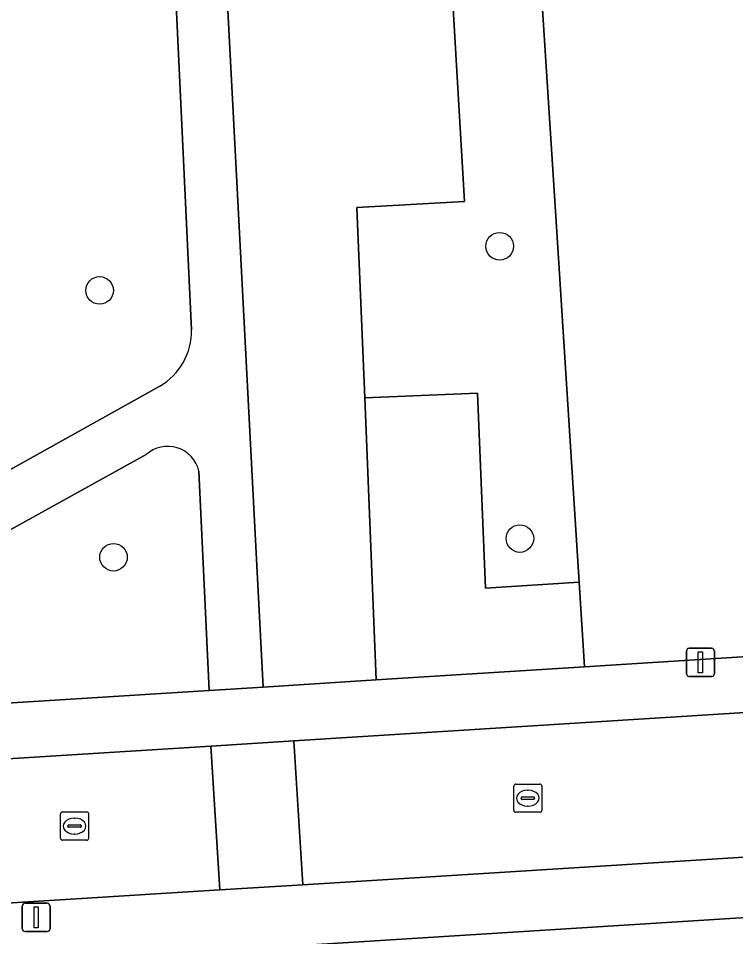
# Model space of a CAD drawing. Extents: x 159626 to 160723, y 388173 to 389416.
# Drawn here: x 160296.11 to 160321.54, y 388464.98 to 388497.51 of the extents above; entities that cross this region are included whole.
import ezdxf

# ---------------------------------------------------------------- set-up
doc = ezdxf.new("R2010")
doc.units = 0
for name, color, linetype in [('IMGEO_Boom', 7, 'Continuous'), ('IMGEO_Erf', 7, 'Continuous'), ('IMGEO_Groenvoorziening', 7, 'Continuous'), ('IMGEO_Hek', 7, 'Continuous'), ('IMGEO_Kolk', 7, 'Continuous'), ('IMGEO_Lichtmast', 7, 'Continuous'), ('IMGEO_Rijbaan_lokaal_open', 7, 'Continuous'), ('IMGEO_Voetpad_halfverhard', 7, 'Continuous'), ('IMGEO_Voetpad_open', 7, 'Continuous')]:
    doc.layers.add(name, color=color, linetype=linetype)

msp = doc.modelspace()

# ---------------------------------------------------------------- linework, layer by layer
at = {"layer": 'IMGEO_Boom'}
for centre in [(160313.171, 388489.433), (160298.99, 388487.868), (160313.887, 388479.079), (160299.483, 388478.418)]:
    msp.add_circle(centre, 0.489, dxfattribs=at)
at = {"layer": 'IMGEO_Erf'}
for points in [[(160314.441, 388501.676), (160315.11, 388491.226), (160315.987, 388477.53), (160316.179, 388474.535), (160323.636, 388475.005), (160323.177, 388482.419), (160334.512, 388483.16), (160334.339, 388485.826), (160332.382, 388485.695), (160332.474, 388484.258), (160324.987, 388483.777), (160324.979, 388483.965), (160323.21, 388483.844), (160323.089, 388486.205), (160322.885, 388486.183), (160322.712, 388489.051), (160322.242, 388496.867), (160322.151, 388498.386)], [(160354.748, 388459.708), (160354.228, 388467.691), (160306.314, 388464.676)]]:
    msp.add_lwpolyline(points, dxfattribs=at)
at = {"layer": 'IMGEO_Groenvoorziening'}
for points in [[(160294.207, 388526.571), (160294.434, 388528.876), (160283.875, 388530.089), (160286.906, 388524.589), (160296.182, 388507.757), (160296.458, 388501.825), (160293.104, 388500), (160284.695, 388495.424), (160289.321, 388487.141), (160293.255, 388480.096), (160301.124, 388484.475)], [(160302.25, 388486.477), (160301.613, 388500), (160306.201, 388502.602)], [(160300.637, 388482.051), (160290.584, 388476.495)], [(160302.87, 388473.697), (160302.511, 388481.469)], [(160290.584, 388476.495), (160292.486, 388473.043), (160302.87, 388473.697)]]:
    msp.add_lwpolyline(points, dxfattribs=at)
for points in [[(160311.311, 388501.476), (160311.92, 388491.022), (160308.11, 388490.8), (160308.157, 388489.657), (160308.387, 388484.062), (160312.384, 388484.226), (160312.665, 388477.32), (160315.987, 388477.53), (160315.11, 388491.226), (160314.441, 388501.676)], [(160307.456, 388501.229), (160305.326, 388500), (160303.481, 388498.935), (160303.843, 388491.943), (160304.782, 388473.818), (160308.794, 388474.07), (160308.387, 388484.062), (160308.157, 388489.657), (160308.11, 388490.8), (160311.92, 388491.022), (160311.311, 388501.476)], [(160315.987, 388477.53), (160312.665, 388477.32), (160312.384, 388484.226), (160308.387, 388484.062), (160308.794, 388474.07), (160316.179, 388474.535)]]:
    msp.add_lwpolyline(points, close=True, dxfattribs=at)
for centre, radius, start, end in [((160299.981, 388486.435), 2.269, 300.2405, 1.0494), ((160301.401, 388481.203), 1.142, 13.4953, 131.9987)]:
    msp.add_arc(centre, radius, start, end, dxfattribs=at)
at = {"layer": 'IMGEO_Hek'}
for points in [[(160315.11, 388491.226), (160314.441, 388501.676)], [(160315.987, 388477.53), (160315.11, 388491.226)], [(160316.179, 388474.535), (160315.987, 388477.53)]]:
    msp.add_lwpolyline(points, dxfattribs=at)
at = {"layer": 'IMGEO_Kolk'}
for p, q in [((160313.743, 388470.382), (160314.595, 388470.382)), ((160313.668, 388469.456), (160313.668, 388470.308)), ((160314.156, 388470.162), (160314.181, 388470.162)), ((160314.669, 388470.308), (160314.669, 388469.456)), ((160313.927, 388469.876), (160313.927, 388469.888)), ((160314.365, 388469.839), (160313.967, 388469.839)), ((160313.97, 388469.925), (160314.368, 388469.925)), ((160314.411, 388469.888), (160314.411, 388469.876)), ((160314.179, 388469.602), (160314.154, 388469.602)), ((160297.601, 388468.467), (160297.601, 388469.319)), ((160297.676, 388469.393), (160298.528, 388469.393)), ((160298.089, 388469.173), (160298.114, 388469.173)), ((160298.602, 388469.319), (160298.602, 388468.467)), ((160314.595, 388469.382), (160313.743, 388469.382)), ((160297.86, 388468.887), (160297.86, 388468.899)), ((160298.298, 388468.85), (160297.9, 388468.85)), ((160297.903, 388468.936), (160298.301, 388468.936)), ((160298.344, 388468.899), (160298.344, 388468.887)), ((160298.112, 388468.613), (160298.087, 388468.613)), ((160298.528, 388468.393), (160297.676, 388468.393))]:
    msp.add_line(p, q, dxfattribs=at)
for points in [[(160313.743, 388470.382), (160314.595, 388470.382)], [(160313.668, 388469.456), (160313.668, 388470.308)], [(160314.669, 388470.308), (160314.669, 388469.456)], [(160297.601, 388468.467), (160297.601, 388469.319)], [(160297.676, 388469.393), (160298.528, 388469.393)], [(160298.602, 388469.319), (160298.602, 388468.467)], [(160314.595, 388469.382), (160313.743, 388469.382)], [(160298.528, 388468.393), (160297.676, 388468.393)]]:
    msp.add_lwpolyline(points, dxfattribs=at)
for centre, radius, start, end in [((160313.745, 388470.306), 0.0765, 91.552, 178.448), ((160313.745, 388470.306), 0.0765, 91.552, 178.448), ((160314.593, 388470.306), 0.0765, 1.552, 88.448), ((160314.593, 388470.306), 0.0765, 1.552, 88.448), ((160313.967, 388469.885), 0.0403, 85.8775, 175.7526), ((160313.964, 388469.875), 0.0366, 178.938, 274.7102), ((160314.368, 388469.882), 0.043, 264.8664, 352.4533), ((160314.372, 388469.887), 0.0386, 1.7309, 96.639), ((160313.745, 388469.458), 0.0765, 181.552, 268.448), ((160313.745, 388469.458), 0.0765, 181.552, 268.448), ((160314.593, 388469.458), 0.0765, 271.552, 358.448), ((160314.593, 388469.458), 0.0765, 271.552, 358.448), ((160297.678, 388469.317), 0.0765, 91.552, 178.448), ((160297.678, 388469.317), 0.0765, 91.552, 178.448), ((160298.526, 388469.317), 0.0765, 1.552, 88.448), ((160298.526, 388469.317), 0.0765, 1.552, 88.448), ((160297.9, 388468.896), 0.0403, 85.8775, 175.7526), ((160297.897, 388468.886), 0.0366, 178.938, 274.7102), ((160298.301, 388468.893), 0.043, 264.8664, 352.4533), ((160298.305, 388468.898), 0.0386, 1.7309, 96.639), ((160297.678, 388468.469), 0.0765, 181.552, 268.448), ((160297.678, 388468.469), 0.0765, 181.552, 268.448), ((160298.526, 388468.469), 0.0765, 271.552, 358.448), ((160298.526, 388468.469), 0.0765, 271.552, 358.448)]:
    msp.add_arc(centre, radius, start, end, dxfattribs=at)
for centre, major_axis, ratio, start_param, end_param in [((160314.155, 388469.882), (-0.387, 0.002), 0.722429, 4.712389, 7.853982), ((160314.18, 388469.882), (-0.39, 0.002), 0.717154, 1.570796, 4.712389), ((160298.088, 388468.893), (-0.387, 0.002), 0.722429, 4.712389, 7.853982), ((160298.113, 388468.893), (-0.39, 0.002), 0.717154, 1.570796, 4.712389)]:
    msp.add_ellipse(centre, major_axis=major_axis, ratio=ratio, start_param=start_param, end_param=end_param, dxfattribs=at)
at = {"layer": 'IMGEO_Lichtmast'}
for p, q in [((160319.792, 388474.292), (160319.792, 388475.092)), ((160319.792, 388475.092), (160319.792, 388474.292)), ((160319.892, 388475.192), (160320.682, 388475.192)), ((160320.682, 388475.192), (160319.892, 388475.192)), ((160320.782, 388475.092), (160320.782, 388474.292)), ((160320.782, 388474.292), (160320.782, 388475.092)), ((160320.682, 388474.192), (160319.892, 388474.192)), ((160319.892, 388474.192), (160320.682, 388474.192)), ((160296.346, 388466.159), (160297.136, 388466.159)), ((160297.136, 388466.159), (160296.346, 388466.159)), ((160296.246, 388465.259), (160296.246, 388466.059)), ((160296.246, 388466.059), (160296.246, 388465.259)), ((160297.236, 388466.059), (160297.236, 388465.259)), ((160297.236, 388465.259), (160297.236, 388466.059)), ((160297.136, 388465.159), (160296.346, 388465.159)), ((160296.346, 388465.159), (160297.136, 388465.159))]:
    msp.add_line(p, q, dxfattribs=at)
for points in [[(160320.212, 388475.067), (160320.362, 388475.067), (160320.362, 388474.317), (160320.212, 388474.317), (160320.212, 388475.067)], [(160296.666, 388466.034), (160296.816, 388466.034), (160296.816, 388465.284), (160296.666, 388465.284), (160296.666, 388466.034)]]:
    msp.add_lwpolyline(points, dxfattribs=at)
for centre, start, end in [((160319.892, 388475.092), 90, 180), ((160319.892, 388475.092), 90, 180), ((160320.682, 388475.092), 0, 90), ((160320.682, 388475.092), 360, 90), ((160319.892, 388474.292), 180, 270), ((160319.892, 388474.292), 180, 270), ((160320.682, 388474.292), 270, 0), ((160320.682, 388474.292), 270, 0), ((160296.346, 388466.059), 90, 180), ((160296.346, 388466.059), 90, 180), ((160297.136, 388466.059), 0, 90), ((160297.136, 388466.059), 360, 90), ((160296.346, 388465.259), 180, 270), ((160296.346, 388465.259), 180, 270), ((160297.136, 388465.259), 270, 0), ((160297.136, 388465.259), 270, 0)]:
    msp.add_arc(centre, 0.1, start, end, dxfattribs=at)
at = {"layer": 'IMGEO_Rijbaan_lokaal_open'}
for points in [[(160354.446, 388474.988), (160353.727, 388474.938), (160349.909, 388474.675), (160305.874, 388471.914), (160306.192, 388466.818), (160351.778, 388469.665), (160354.095, 388469.795), (160354.802, 388469.835)], [(160249.362, 388447.687), (160280.981, 388465.243), (160303.248, 388466.634), (160302.93, 388471.729), (160279.625, 388470.268), (160246.88, 388452.157)], [(160305.874, 388471.914), (160302.93, 388471.729), (160303.248, 388466.634), (160306.192, 388466.818)]]:
    msp.add_lwpolyline(points, close=True, dxfattribs=at)
at = {"layer": 'IMGEO_Voetpad_halfverhard'}
for points in [[(160302.511, 388481.469), (160302.87, 388473.697), (160304.782, 388473.818), (160303.843, 388491.943), (160303.481, 388498.935), (160305.326, 388500), (160307.456, 388501.229), (160309.336, 388502.314), (160308.235, 388516.159), (160308.214, 388516.423), (160308.082, 388518.081), (160308.055, 388518.416), (160308.001, 388519.095)], [(160306.201, 388502.602), (160301.613, 388500), (160302.25, 388486.477)], [(160301.124, 388484.475), (160293.255, 388480.096), (160289.692, 388478.113), (160290.584, 388476.495), (160300.637, 388482.051)]]:
    msp.add_lwpolyline(points, dxfattribs=at)
for centre, radius, start, end in [((160299.981, 388486.435), 2.269, 300.2405, 1.0494), ((160301.401, 388481.203), 1.142, 13.4953, 131.9987)]:
    msp.add_arc(centre, radius, start, end, dxfattribs=at)
at = {"layer": 'IMGEO_Voetpad_open'}
msp.add_lwpolyline([(160246.88, 388452.157), (160279.625, 388470.268), (160302.93, 388471.729), (160305.874, 388471.914), (160349.909, 388474.675), (160353.727, 388474.938), (160353.597, 388476.893), (160340.291, 388476.055), (160323.636, 388475.005), (160316.179, 388474.535), (160308.794, 388474.07), (160304.782, 388473.818), (160302.87, 388473.697), (160292.486, 388473.043), (160290.584, 388476.495), (160289.692, 388478.113), (160219.753, 388439.417)], dxfattribs=at)
msp.add_lwpolyline([(160354.228, 388467.691), (160354.095, 388469.795), (160351.778, 388469.665), (160306.192, 388466.818), (160303.248, 388466.634), (160280.981, 388465.243), (160281.401, 388462.982), (160299.725, 388464.261), (160301.812, 388464.392), (160306.314, 388464.676)], close=True, dxfattribs=at)

doc.saveas('drawing.dxf')
